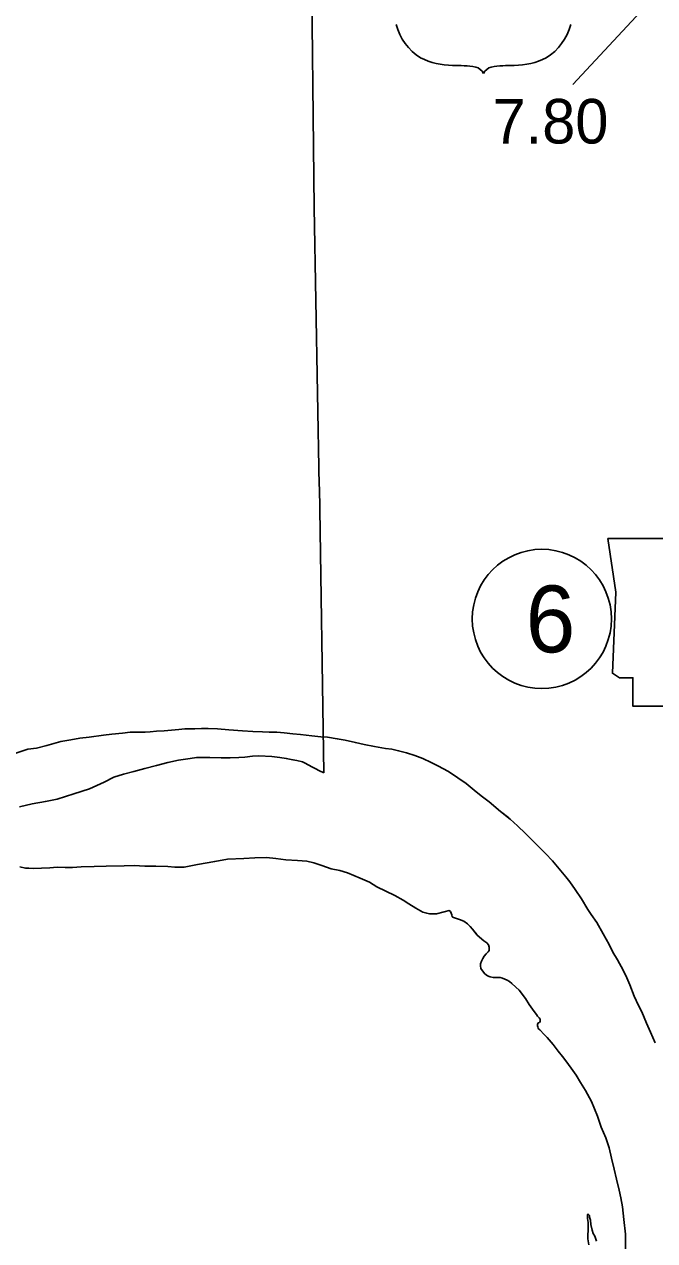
# Model space of a CAD drawing. Extents: x 31699 to 244310, y -8841 to 11474.
# Drawn here: x 99211 to 99609, y 2574 to 3342 of the extents above; entities that cross this region are included whole.
import ezdxf

# ---------------------------------------------------------------- set-up
doc = ezdxf.new("R2010")
doc.units = 0
for name, color, linetype in [('G-ANNO-TEXT', 7, 'Continuous'), ('R_Border Notes', 7, 'Continuous'), ('R_Draft', 7, 'Continuous'), ('R_Logo', 7, 'Continuous'), ('S_WALL_ANNOT', 7, 'Continuous')]:
    doc.layers.add(name, color=color, linetype=linetype)

msp = doc.modelspace()

# ---------------------------------------------------------------- linework, layer by layer
for centre, radius, start, end in [((99481.04, 3351.74), 36.66, 195.10743, 237.13119), ((99520.73, 3351.74), 36.66, 302.86881, 344.89257), ((99481.72, 3363.29), 47.07, 244.07708, 269.57785), ((99520.05, 3363.29), 47.07, 270.42215, 295.92292), ((99482.81, 3230.01), 86.22, 81.19416, 90.95387), ((99493.59, 3307.32), 8.26, 28.03422, 72.98637), ((99508.18, 3307.32), 8.26, 107.01363, 151.96578), ((99518.96, 3230.01), 86.22, 89.04613, 98.80584)]:
    msp.add_arc(centre, radius, start, end)
at = {"layer": 'G-ANNO-TEXT'}
msp.add_lwpolyline([(99579.57, 3017.26), (99584.64, 2983.42), (99582.39, 2932.1), (99586.9, 2929.28), (99595.36, 2929.28), (99595.36, 2911.24), (99666.41, 2911.24), (99669.8, 2918.57), (99668.67, 2930.41), (99670.36, 2943.94), (99676.57, 2954.66), (99680.51, 2962.55), (99686.15, 2971.01), (99689.54, 2980.04), (99692.36, 2987.37), (99697.43, 2993.57), (99698.56, 2997.52), (99696.3, 3000.34), (99678.82, 3000.34), (99682.77, 3008.23), (99683.33, 3013.31), (99680.99, 3017.21)], close=True, dxfattribs=at)
at = {"layer": 'R_Border Notes'}
msp.add_circle((99537.82, 2966.43), 44, dxfattribs=at)
at = {"layer": 'R_Draft'}
for points in [[(99205.18, 2881.53), (99212.89, 2884.19), (99218.28, 2884.76), (99224.93, 2886.41), (99233.77, 2888.87), (99240.09, 2890.12), (99245.75, 2891.03), (99251.67, 2891.67), (99260.65, 2893), (99265.85, 2893.5), (99272.63, 2894.28), (99277.56, 2894.85), (99286.95, 2894.85), (99290.21, 2895.07), (99294.27, 2895.43), (99299.07, 2895.8), (99303.73, 2896.23), (99308.25, 2896.6), (99312.18, 2896.96), (99318.31, 2897), (99322.64, 2897.17), (99326.83, 2897.13), (99332.76, 2896.9), (99339.83, 2896.42), (99348.56, 2895.68), (99355.16, 2895.32), (99361.22, 2895.03), (99365.48, 2894.86), (99370.28, 2894.76), (99374.81, 2894.45), (99380.41, 2893.89), (99385.21, 2893.46), (99392.41, 2892.64), (99398.14, 2892.01), (99402.21, 2891.64), (99408.41, 2890.68), (99413.54, 2889.78), (99419.95, 2888.29), (99425.55, 2887.12), (99432.09, 2885.83), (99438.96, 2884.61), (99442.96, 2884.04), (99447.23, 2883.13), (99452.3, 2881.7), (99457.51, 2880.06), (99462.65, 2878.23), (99467.8, 2875.79), (99472.01, 2873.69), (99478.69, 2869.99), (99484.78, 2866.03), (99489.87, 2862.32), (99495.03, 2858.28), (99499.52, 2854.71), (99504.41, 2850.8), (99511.71, 2844.78), (99517.74, 2839.94), (99522.5, 2835.57), (99527.4, 2830.86), (99532.63, 2825.82), (99536.52, 2821.77), (99540.14, 2818.26), (99544.57, 2813.61), (99548.8, 2808.5), (99552.97, 2803.39), (99555.59, 2800.2), (99558.95, 2795.48), (99562.99, 2789.56), (99566.97, 2782.78), (99569.06, 2779.59), (99572.49, 2774.54), (99576.67, 2767.49), (99580.31, 2760.7), (99582.75, 2755.84), (99585.58, 2750.99), (99589.22, 2744.4), (99591.59, 2739.67), (99593.35, 2735.21), (99596.2, 2728.02), (99598.9, 2722.16), (99600.93, 2718.1), (99604.05, 2710.91), (99606.55, 2705.18), (99609.53, 2698.52)], [(99205.18, 2881.53), (99212.89, 2884.19), (99218.28, 2884.76), (99224.93, 2886.41), (99233.77, 2888.87), (99240.09, 2890.12), (99245.75, 2891.03), (99251.67, 2891.67), (99260.65, 2893), (99265.85, 2893.5), (99272.63, 2894.28), (99277.56, 2894.85), (99286.95, 2894.85), (99290.21, 2895.07), (99294.27, 2895.43), (99299.07, 2895.8), (99303.73, 2896.23), (99308.25, 2896.6), (99312.18, 2896.96), (99318.31, 2897), (99322.64, 2897.17), (99326.83, 2897.13), (99332.76, 2896.9), (99339.83, 2896.42), (99348.56, 2895.68), (99355.16, 2895.32), (99361.22, 2895.03), (99365.48, 2894.86), (99370.28, 2894.76), (99374.81, 2894.45), (99380.41, 2893.89), (99385.21, 2893.46), (99392.41, 2892.64), (99398.14, 2892.01), (99402.21, 2891.64), (99408.41, 2890.68), (99413.54, 2889.78), (99419.95, 2888.29), (99425.55, 2887.12), (99432.09, 2885.83), (99438.96, 2884.61), (99442.96, 2884.04), (99447.23, 2883.13), (99452.3, 2881.7), (99457.51, 2880.06), (99462.65, 2878.23), (99467.8, 2875.79), (99472.01, 2873.69), (99478.69, 2869.99), (99484.78, 2866.03), (99489.87, 2862.32), (99495.03, 2858.28), (99499.52, 2854.71), (99504.41, 2850.8), (99511.71, 2844.78), (99516.87, 2840.64)], [(99462.6, 2781.12), (99458.06, 2783.56), (99453.71, 2786.34), (99450.03, 2788.79), (99444.95, 2791.69), (99433.38, 2797.02), (99428.77, 2800.13), (99422.95, 2802.69), (99415, 2806.04), (99410.06, 2807.34), (99404.59, 2808.51), (99398.65, 2810.6), (99393.58, 2812.37), (99389.17, 2813.34), (99383.31, 2813.7), (99375.98, 2814.25), (99369.65, 2814.94), (99363.65, 2815.57), (99356.25, 2815.52), (99349.4, 2815.07), (99339.07, 2814.67), (99330.96, 2813.21), (99320.18, 2811.26), (99311.6, 2809.47), (99305.74, 2809.56), (99301.34, 2809.93), (99293.81, 2810.08), (99286.88, 2810.23), (99280.02, 2810.52), (99273.63, 2810.41), (99262.44, 2810.13), (99254.71, 2809.94), (99246.52, 2809.69), (99241.06, 2809.25), (99236.47, 2809.28), (99231.47, 2809.45), (99226.68, 2809.15), (99221.48, 2808.91), (99216.42, 2808.68), (99213.36, 2808.86), (99211.36, 2808.98), (99207.82, 2809.75)], [(99462.6, 2781.12), (99458.06, 2783.56), (99453.71, 2786.34), (99450.03, 2788.79), (99444.95, 2791.69), (99433.38, 2797.02), (99428.77, 2800.13), (99422.95, 2802.69), (99415, 2806.04), (99410.06, 2807.34), (99404.59, 2808.51), (99398.65, 2810.6), (99393.58, 2812.37), (99389.17, 2813.34), (99383.31, 2813.7), (99375.98, 2814.25), (99369.65, 2814.94), (99363.65, 2815.57), (99356.25, 2815.52), (99349.4, 2815.07), (99339.07, 2814.67), (99330.96, 2813.21), (99320.18, 2811.26), (99311.6, 2809.47), (99305.74, 2809.56), (99301.34, 2809.93), (99293.81, 2810.08), (99286.88, 2810.23), (99280.02, 2810.52), (99273.63, 2810.41), (99262.44, 2810.13), (99254.71, 2809.94), (99246.52, 2809.69), (99241.06, 2809.25), (99236.47, 2809.28), (99231.47, 2809.45), (99226.68, 2809.15), (99221.48, 2808.91), (99216.42, 2808.68), (99213.36, 2808.86), (99211.36, 2808.98), (99207.82, 2809.75)], [(99590.67, 2568.23), (99590.8, 2577.71), (99589.74, 2586.86), (99588.75, 2594.93), (99587.84, 2600.53), (99586.67, 2605.4), (99584.96, 2612.4), (99583.52, 2618.6), (99581.8, 2625.67), (99580.29, 2632.27), (99578.18, 2638.54), (99575.34, 2645.26), (99572.95, 2652.26), (99569.29, 2661.51), (99565.45, 2668.37), (99562.28, 2673.55), (99559.52, 2678.08), (99556.35, 2682.6), (99553.06, 2687.12), (99550.91, 2689.97), (99548.22, 2693.23), (99546.2, 2695.82), (99544.99, 2697.41), (99541.1, 2701.99), (99538.95, 2704.25), (99536.94, 2706.3), (99536.47, 2706.7), (99535.93, 2707.23), (99535.39, 2707.9), (99535.26, 2708.56), (99535.05, 2709.3), (99535.04, 2710.03), (99535.44, 2711.17), (99536.23, 2711.38), (99536.76, 2711.98), (99536.82, 2712.65), (99536.82, 2713.45), (99536.21, 2714.38), (99535.14, 2715.44), (99534.33, 2716.44), (99532.92, 2718.36), (99529.83, 2722.68), (99527.47, 2726.54), (99523.37, 2731.92), (99521.29, 2733.71), (99518.94, 2736.03), (99517.4, 2737.22), (99515.93, 2738.08), (99514.33, 2738.81), (99512.86, 2739.4), (99511.45, 2739.86), (99509.19, 2739.91), (99507.13, 2739.76), (99505.19, 2740.15), (99503.52, 2740.94), (99501.78, 2742.13), (99500.23, 2744.05), (99499.29, 2745.51), (99499.15, 2745.98), (99499.02, 2746.78), (99499.01, 2748.18), (99499, 2748.38), (99499.72, 2750.19), (99500.45, 2751.8), (99501.37, 2753.21), (99502.56, 2754.82), (99503.88, 2756.1), (99504.54, 2756.9), (99504.59, 2758.97), (99504.05, 2760.51), (99502.97, 2761.77), (99501.17, 2762.89), (99497.01, 2766.6), (99493.99, 2770.46), (99492.58, 2771.98), (99490.9, 2773.64), (99488.56, 2775.36), (99485.82, 2776.48), (99483.88, 2777.06), (99481.95, 2777.65), (99481.14, 2778.25), (99480.87, 2779.38), (99480.46, 2780.58), (99479.99, 2781.58), (99479.25, 2782.11), (99476.06, 2781.22), (99471.27, 2780.05), (99466.88, 2780.02), (99465.07, 2780.41), (99462.6, 2781.12)], [(99496.73, 2766.96), (99493.99, 2770.46), (99492.58, 2771.98), (99490.9, 2773.64), (99488.56, 2775.36), (99485.82, 2776.48), (99483.88, 2777.06), (99481.95, 2777.65), (99481.14, 2778.25), (99480.87, 2779.38), (99480.46, 2780.58), (99479.99, 2781.58), (99479.25, 2782.11), (99476.06, 2781.22), (99471.27, 2780.05), (99466.88, 2780.02), (99465.07, 2780.41), (99462.6, 2781.12)], [(99572.36, 2573.13), (99571.25, 2576.39), (99570.36, 2578.05), (99569.6, 2580.25), (99568.89, 2583.64), (99568.52, 2586.38), (99568.17, 2587.64), (99568.02, 2588.44), (99568.02, 2588.84), (99568.02, 2588.98), (99567.88, 2589.51), (99567.74, 2589.64), (99567.4, 2590.11), (99567.2, 2590.24), (99566.87, 2590.17), (99566.74, 2590.1), (99566.75, 2589.3), (99566.71, 2587.42), (99567, 2585.09), (99567.04, 2582.55), (99567.08, 2579.41), (99566.9, 2577.54), (99566.94, 2574.67), (99567.46, 2570.86)]]:
    msp.add_lwpolyline(points, dxfattribs=at)
at = {"layer": 'R_Logo'}
for points in [[(99399.9, 2869.18), (99397.16, 3049.42), (99396.95, 3050.48), (99393.78, 3226.17), (99391.88, 3400.53), (99391.46, 3403), (99389.52, 3569.53)], [(99399.9, 2869.18), (99397.16, 3049.42), (99396.95, 3050.48), (99393.78, 3226.17), (99391.88, 3400.53), (99391.46, 3403), (99389.53, 3569.05)], [(99207.49, 2847.69), (99215.53, 2849.48), (99223.98, 2851.14), (99231.37, 2852.46), (99241.93, 2855.87), (99251.9, 2859.14), (99261.06, 2863.28), (99267.17, 2866.4), (99273.28, 2868.31), (99279.87, 2870.02), (99286.71, 2871.87), (99294.16, 2873.8), (99301.28, 2875.65), (99308.06, 2877.16), (99315.38, 2878.28), (99319.44, 2878.78), (99327.83, 2878.84), (99335.09, 2878.62), (99340.75, 2878.72), (99346.28, 2878.83), (99350.01, 2879.06), (99354.87, 2879.76), (99358.86, 2879.92), (99366.99, 2879.57), (99372.12, 2878.94), (99376.26, 2878.24), (99380.46, 2877.46), (99383, 2876.95), (99386.46, 2876.1), (99387.8, 2875.58), (99392.88, 2872.74), (99393.28, 2872.48), (99394.89, 2871.62), (99396.76, 2870.7), (99399.9, 2869.18)], [(99207.49, 2847.69), (99215.53, 2849.48), (99223.98, 2851.14), (99231.37, 2852.46), (99241.93, 2855.87), (99251.9, 2859.14), (99261.06, 2863.28), (99267.17, 2866.4), (99273.28, 2868.31), (99279.87, 2870.02), (99286.71, 2871.87), (99294.16, 2873.8), (99301.28, 2875.65), (99308.06, 2877.16), (99315.38, 2878.28), (99319.44, 2878.78), (99327.83, 2878.84), (99335.09, 2878.62), (99340.75, 2878.72), (99346.28, 2878.83), (99350.01, 2879.06), (99354.87, 2879.76), (99358.86, 2879.92), (99366.99, 2879.57), (99372.12, 2878.94), (99376.26, 2878.24), (99380.46, 2877.46), (99383, 2876.95), (99386.46, 2876.1), (99387.8, 2875.58), (99392.88, 2872.74), (99393.28, 2872.48), (99394.89, 2871.62), (99396.76, 2870.7), (99399.9, 2869.18)]]:
    msp.add_lwpolyline(points, dxfattribs=at)
at = {"layer": 'S_WALL_ANNOT'}
msp.add_line((99557.39, 3304.22), (99608.82, 3359.63), dxfattribs=at)

# ---------------------------------------------------------------- texts
at = {"layer": 'R_Border Notes'}
msp.add_text('6', height=42.24, dxfattribs=at).set_placement((99527.58, 2945.31))
at = {"layer": 'S_WALL_ANNOT'}
msp.add_text('7.80', height=28.16, dxfattribs=at).set_placement((99506.62, 3266.87))

doc.saveas('drawing.dxf')
